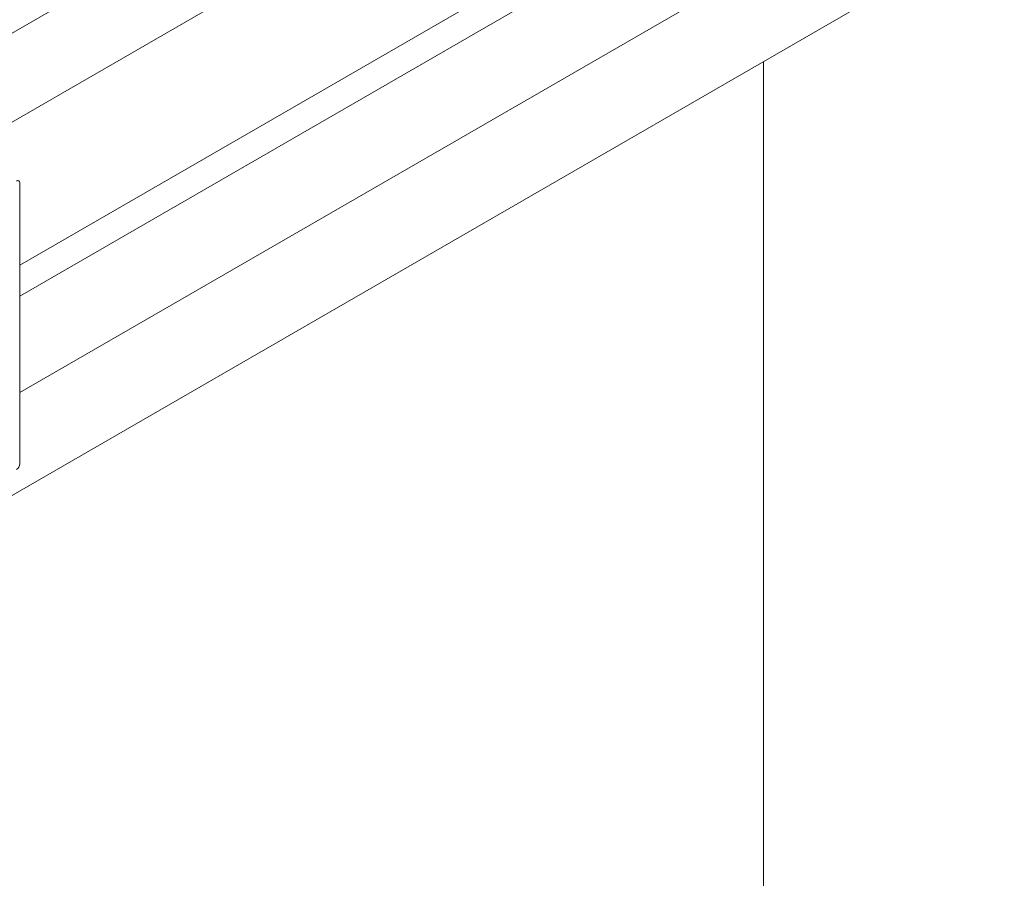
# Model space of a CAD drawing. Header units: millimetres. Extents: x 525 to 29324, y 175 to 20618.
# Tile 290 of 588: x 15047 to 15278, y 14343 to 14545. Entities that reach past the tile are written whole.
import ezdxf

# ---------------------------------------------------------------- set-up
doc = ezdxf.new("R2010")
doc.units = ezdxf.units.MM
doc.linetypes.add('SLD-Continua', pattern=[0])

msp = doc.modelspace()

# ---------------------------------------------------------------- linework, layer by layer
at = {"color": 7, "linetype": 'SLD-Continua', "lineweight": 18, "ltscale": 35}
for p, q in [((15029.96, 14532.64), (16018.75, 15103.46)), ((16051.83, 15101.68), (15031.98, 14512.93)), ((15046.93, 14486.92), (16066.83, 15075.7)), ((15046.93, 14479.62), (16012, 15036.75)), ((16041.6, 15031.21), (15046.93, 14457)), ((15029.96, 14424.11), (16051.6, 15013.89)), ((15221.59, 13775.04), (15221.59, 14534.73)), ((15221.59, 13775.04), (15221.59, 14534.73)), ((15221.59, 13775.04), (15221.59, 14534.73)), ((15221.59, 13775.04), (15221.59, 14534.73)), ((15221.59, 13775.04), (15221.59, 14534.73)), ((15046.93, 14506.21), (15046.93, 14440.23))]:
    msp.add_line(p, q, dxfattribs=at)
at = {"color": 7, "linetype": 'SLD-Continua', "lineweight": 18, "ltscale": 1225}
for centre, radius, start, end in [((15046.46, 14506.29), 0.48, 350.786, 129.2033), ((15045.24, 14440.31), 1.69, 302.6055, 357.3945)]:
    msp.add_arc(centre, radius, start, end, dxfattribs=at)

doc.saveas('drawing.dxf')
